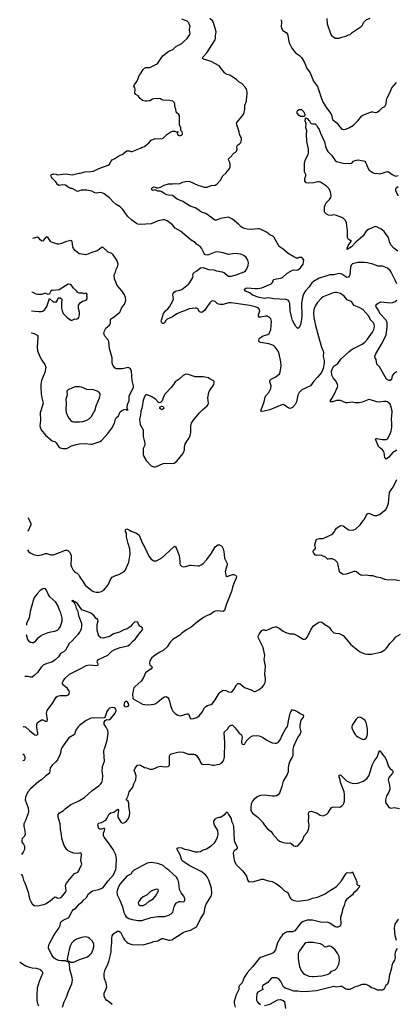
# Model space of a CAD drawing. Header units: inches. Extents: x 2057696 to 2160536, y 827480 to 1016834.
# Tile 276 of 422: x 2059103 to 2064744, y 951130 to 965870. Entities that reach past the tile are written whole.
import ezdxf

# ---------------------------------------------------------------- set-up
doc = ezdxf.new("R2010")
doc.units = ezdxf.units.IN
doc.header["$MEASUREMENT"] = 0
for name, color, linetype in [('C0955', 7, 'Continuous'), ('C0956', 7, 'Continuous'), ('C0965', 7, 'Continuous'), ('C0966', 7, 'Continuous')]:
    doc.layers.add(name, color=color, linetype=linetype)

msp = doc.modelspace()

# ---------------------------------------------------------------- linework, layer by layer
at = {"layer": 'C0955', "color": 5}
for points, elevation in [([(2059413, 960000), (2059410, 959990), (2059413, 959870), (2059406, 959790), (2059410, 959770), (2059425, 959730), (2059490, 959651), (2059590, 959567), (2059630, 959553), (2059650, 959536), (2059690, 959476), (2059710, 959459), (2059750, 959450), (2059810, 959451), (2059877, 959490), (2059970, 959517), (2060000, 959519)], 620), ([(2059798, 960000), (2059799, 959990), (2059813, 959953), (2059835, 959910), (2059868, 959870), (2059890, 959855), (2059910, 959849), (2059990, 959849), (2060000, 959850)], 640), ([(2059229, 958412), (2059231, 958410), (2059265, 958345), (2059270, 958330), (2059268, 958310), (2059226, 958210)], 580), ([(2059221, 957936), (2059237, 957910), (2059261, 957890), (2059310, 957866), (2059370, 957851), (2059430, 957860), (2059490, 957880), (2059510, 957878), (2059570, 957859), (2059610, 957861), (2059790, 957928), (2059810, 957930), (2059823, 957923), (2059850, 957897), (2059872, 957852), (2059875, 957810), (2059870, 957710), (2059879, 957679), (2059904, 957630), (2059930, 957600), (2059962, 957582), (2059984, 957564), (2060000, 957533)], 580), ([(2059201, 956666), (2059221, 956590), (2059234, 956570), (2059266, 956550), (2059290, 956545), (2059310, 956548), (2059343, 956570), (2059382, 956618), (2059430, 956656), (2059530, 956695), (2059570, 956706), (2059630, 956714), (2059668, 956732), (2059690, 956751), (2059713, 956787), (2059737, 956870), (2059739, 956910), (2059729, 956951), (2059717, 956990), (2059697, 957030), (2059680, 957090), (2059643, 957150), (2059552, 957232), (2059530, 957270), (2059507, 957330), (2059490, 957349), (2059473, 957353)], 580), ([(2059473, 957353), (2059450, 957349), (2059410, 957327), (2059363, 957277), (2059321, 957219), (2059309, 957191), (2059258, 957010), (2059243, 956917), (2059207, 956830), (2059203, 956807)], 580), ([(2060000, 957084), (2059970, 957130), (2059930, 957157), (2059921, 957159), (2059914, 957154), (2059911, 957170), (2059890, 957175), (2059886, 957170), (2059890, 957165), (2059907, 957167), (2059907, 957153), (2059920, 957140), (2059940, 957100), (2059950, 957059), (2059974, 957010), (2059984, 956950), (2060000, 956909)], 560), ([(2060000, 956700), (2059980, 956670), (2059891, 956569), (2059842, 956530), (2059788, 956430), (2059770, 956410), (2059716, 956384), (2059682, 956330), (2059635, 956285), (2059582, 956250), (2059510, 956232), (2059455, 956205), (2059425, 956175), (2059370, 956099), (2059320, 956050), (2059290, 956028), (2059266, 956026), (2059230, 956040), (2059190, 956037), (2059181, 956038)], 560), ([(2059157, 955286), (2059170, 955287), (2059190, 955283), (2059248, 955230), (2059330, 955166), (2059350, 955160), (2059373, 955167), (2059375, 955190), (2059359, 955270), (2059361, 955319), (2059370, 955349), (2059397, 955363), (2059430, 955390), (2059450, 955388), (2059490, 955370), (2059514, 955370), (2059521, 955390), (2059506, 955490), (2059512, 955528), (2059599, 955641), (2059650, 955727), (2059670, 955743), (2059707, 955753), (2059810, 955751), (2059836, 955764), (2059844, 955776), (2059847, 955810), (2059840, 955830), (2059818, 955858), (2059758, 955910), (2059746, 955930), (2059745, 955950), (2059752, 955970), (2059777, 956010), (2059850, 956070), (2059950, 956124), (2060000, 956148)], 560), ([(2060000, 955302), (2059978, 955282), (2059945, 955235), (2059922, 955170), (2059841, 955119), (2059740, 954980), (2059725, 954950), (2059707, 954873), (2059670, 954790), (2059642, 954758), (2059587, 954710), (2059561, 954670), (2059550, 954590), (2059490, 954546), (2059430, 954492), (2059390, 954467), (2059264, 954356), (2059226, 954310), (2059191, 954230), (2059185, 954190), (2059228, 954070), (2059233, 954010), (2059230, 953990), (2059194, 953890), (2059164, 953830), (2059163, 953790), (2059181, 953730), (2059186, 953670), (2059175, 953645), (2059139, 953610), (2059133, 953590), (2059137, 953557), (2059159, 953530), (2059176, 953496), (2059176, 953450), (2059157, 953410), (2059128, 953373)], 580), ([(2059150, 954782), (2059170, 954783), (2059179, 954790), (2059187, 954810), (2059186, 954830), (2059170, 954860), (2059151, 954877)], 560), ([(2060000, 953395), (2059970, 953390), (2059912, 953392), (2059850, 953417), (2059828, 953428), (2059807, 953447), (2059771, 953510), (2059734, 953610), (2059730, 953670), (2059713, 953753), (2059707, 953830), (2059678, 953930), (2059678, 953970), (2059696, 953990), (2059759, 954030), (2059784, 954056), (2059870, 954122), (2059960, 954160), (2060000, 954182)], 580), ([(2059123, 953077), (2059143, 953050), (2059159, 952990), (2059179, 952950), (2059229, 952809), (2059250, 952710), (2059268, 952668), (2059292, 952632), (2059318, 952610), (2059336, 952604), (2059390, 952607), (2059464, 952624), (2059490, 952635), (2059560, 952680), (2059630, 952739), (2059650, 952734), (2059663, 952723), (2059678, 952718), (2059710, 952724), (2059730, 952736), (2059790, 952809), (2059799, 952830), (2059791, 952910), (2059801, 952939), (2059926, 953090), (2059976, 953110), (2059989, 953130), (2060000, 953155)], 580), ([(2059746, 951090), (2059771, 951169), (2059803, 951237), (2059828, 951312), (2059885, 951435), (2059894, 951490), (2059890, 951530), (2059852, 951650), (2059849, 951729), (2059838, 951758), (2059828, 951768), (2059810, 951769), (2059790, 951782), (2059730, 951781), (2059690, 951786), (2059650, 951800), (2059620, 951820), (2059585, 951865), (2059533, 951970), (2059533, 951990), (2059546, 952030), (2059618, 952170), (2059691, 952269), (2059707, 952310), (2059712, 952350), (2059724, 952370), (2059754, 952390), (2059837, 952430), (2059890, 952527), (2059910, 952548), (2059947, 952573), (2059993, 952630), (2060000, 952635)], 560), ([(2060000, 952122), (2059954, 952106), (2059910, 952078), (2059885, 952050), (2059859, 952001), (2059843, 951950), (2059816, 951810), (2059822, 951782), (2059832, 951772), (2059848, 951772), (2059870, 951762), (2059910, 951763), (2059990, 951798), (2060000, 951801)], 560), ([(2059103, 951763), (2059110, 951761), (2059188, 951708), (2059250, 951684), (2059290, 951676), (2059350, 951673), (2059383, 951663), (2059411, 951650), (2059436, 951630), (2059446, 951610), (2059444, 951590), (2059396, 951470), (2059366, 951370), (2059359, 951270), (2059362, 951190), (2059370, 951138), (2059383, 951110)], 560)]:
    msp.add_lwpolyline(points, dxfattribs=dict(at, elevation=elevation))
at = {"layer": 'C0956', "color": 5}
for points, elevation in [([(2060000, 963308), (2059970, 963297), (2059890, 963342), (2059870, 963345), (2059830, 963364), (2059790, 963392), (2059750, 963397), (2059690, 963386), (2059670, 963401), (2059642, 963442), (2059593, 963490), (2059577, 963510), (2059569, 963530), (2059578, 963550), (2059610, 963561), (2059650, 963555), (2059670, 963546), (2059790, 963560), (2059890, 963546), (2059950, 963564), (2060000, 963571)], 580), ([(2060000, 962367), (2059990, 962371), (2059938, 962410), (2059910, 962443), (2059901, 962470), (2059890, 962548), (2059879, 962559), (2059870, 962564), (2059790, 962546), (2059730, 962517), (2059690, 962510), (2059670, 962511), (2059592, 962532), (2059570, 962543), (2059530, 962604), (2059510, 962619), (2059490, 962609), (2059467, 962573), (2059450, 962556), (2059430, 962558), (2059410, 962573), (2059390, 962603), (2059370, 962612), (2059350, 962610), (2059296, 962592)], 620), ([(2060000, 961775), (2059995, 961775), (2059980, 961780), (2059968, 961790), (2059953, 961813), (2059910, 961849), (2059890, 961882), (2059870, 961904), (2059830, 961909), (2059695, 961825), (2059610, 961816), (2059590, 961819), (2059570, 961804), (2059550, 961768), (2059530, 961755), (2059490, 961775), (2059430, 961754), (2059370, 961757), (2059350, 961761), (2059304, 961784), (2059283, 961792)], 640), ([(2059279, 961513), (2059390, 961502), (2059430, 961502), (2059450, 961507), (2059478, 961530), (2059510, 961575), (2059550, 961694), (2059606, 961646), (2059624, 961644), (2059652, 961648), (2059669, 961670), (2059681, 961699), (2059690, 961705), (2059710, 961705), (2059730, 961691), (2059741, 961670), (2059731, 961650), (2059727, 961613), (2059731, 961550), (2059739, 961510), (2059756, 961470), (2059810, 961418), (2059870, 961372), (2059890, 961372), (2059930, 961392), (2059950, 961386), (2059981, 961399), (2059990, 961412), (2059999, 961450), (2059999, 961490), (2059984, 961544), (2059985, 961595), (2060000, 961617)], 640), ([(2059274, 961181), (2059298, 961178), (2059328, 961168), (2059367, 961147), (2059376, 961130), (2059376, 961116), (2059365, 960970), (2059372, 960912), (2059407, 960827), (2059435, 960775), (2059479, 960710), (2059493, 960670), (2059482, 960590), (2059432, 960470), (2059421, 960410), (2059419, 960370), (2059427, 960270), (2059434, 960210), (2059454, 960130), (2059413, 960000)], 620), ([(2060000, 960372), (2059970, 960376), (2059928, 960372), (2059831, 960330), (2059811, 960310), (2059813, 960250), (2059796, 960190), (2059798, 960130), (2059792, 960032), (2059798, 960000)], 640)]:
    msp.add_lwpolyline(points, dxfattribs=dict(at, elevation=elevation))
at = {"layer": 'C0965', "color": 5}
for points, elevation in [([(2060000, 959850), (2060050, 959857), (2060110, 959873), (2060145, 959895), (2060184, 959936), (2060210, 959990), (2060216, 960000)], 640), ([(2060000, 959519), (2060083, 959523), (2060170, 959515), (2060190, 959517), (2060310, 959557), (2060330, 959570), (2060424, 959676), (2060485, 959755), (2060522, 959830), (2060537, 959890), (2060550, 959910), (2060582, 959938), (2060610, 960000)], 620), ([(2060917, 960000), (2060910, 959948), (2060896, 959890), (2060909, 959810), (2060951, 959730), (2060954, 959690), (2060952, 959630), (2060976, 959530), (2060977, 959510), (2060972, 959490), (2060954, 959450), (2060950, 959362), (2060961, 959330), (2060998, 959270), (2061070, 959193), (2061110, 959176), (2061130, 959175), (2061150, 959181), (2061250, 959227), (2061290, 959233), (2061370, 959225), (2061415, 959230), (2061458, 959262), (2061547, 959370), (2061558, 959390), (2061571, 959429), (2061572, 959470), (2061582, 959518), (2061599, 959550), (2061638, 959602), (2061657, 959643), (2061665, 959690), (2061668, 959792), (2061674, 959830), (2061699, 959870), (2061796, 959984), (2061812, 960000)], 620), ([(2064754, 959426), (2064690, 959392), (2064630, 959322), (2064610, 959304), (2064590, 959293), (2064570, 959310), (2064560, 959390), (2064553, 959410), (2064538, 959430), (2064490, 959464), (2064479, 959479), (2064432, 959590), (2064440, 959600), (2064450, 959602), (2064530, 959584), (2064570, 959583), (2064590, 959587), (2064610, 959597), (2064654, 959670), (2064667, 959710), (2064677, 959770), (2064679, 959830), (2064674, 959890), (2064682, 960000)], 580), ([(2064790, 957469), (2064710, 957484), (2064630, 957481), (2064570, 957489), (2064510, 957516), (2064450, 957525), (2064390, 957542), (2064350, 957542), (2064290, 957553), (2064227, 957547), (2064187, 957567), (2064150, 957602), (2064130, 957609), (2064110, 957609), (2064083, 957597), (2063994, 957570), (2063946, 957566), (2063910, 957589), (2063893, 957610), (2063867, 957730), (2063858, 957750), (2063830, 957780), (2063790, 957798), (2063750, 957801), (2063730, 957794), (2063715, 957795), (2063685, 957825), (2063630, 957847), (2063590, 957853), (2063550, 957849), (2063534, 957854), (2063502, 957890), (2063498, 957910), (2063506, 957930), (2063528, 957950), (2063535, 957965), (2063524, 958010), (2063541, 958079), (2063549, 958091), (2063590, 958105), (2063645, 958105), (2063670, 958111), (2063788, 958170), (2063809, 958191), (2063829, 958230), (2063850, 958256), (2063910, 958296), (2063950, 958291), (2064006, 958246), (2064030, 958235), (2064090, 958227), (2064110, 958232), (2064135, 958245), (2064207, 958313), (2064250, 958377), (2064267, 958393), (2064290, 958450), (2064310, 958474), (2064330, 958481), (2064410, 958450), (2064450, 958450), (2064490, 958465), (2064585, 958535), (2064609, 958571), (2064629, 958631), (2064644, 958790), (2064667, 958830), (2064698, 958870), (2064754, 958986)], 580), ([(2060000, 957533), (2060013, 957510), (2060044, 957470), (2060083, 957403), (2060190, 957319), (2060210, 957311), (2060250, 957302), (2060290, 957300), (2060330, 957310), (2060363, 957330), (2060429, 957410), (2060470, 957498), (2060490, 957523), (2060530, 957543), (2060590, 957563), (2060669, 957611), (2060687, 957633), (2060739, 957750), (2060760, 957870), (2060751, 957950), (2060727, 958027), (2060705, 958130), (2060702, 958182), (2060690, 958210), (2060690, 958232), (2060698, 958242), (2060710, 958247), (2060746, 958230), (2060771, 958211), (2060850, 958181), (2060890, 958151), (2060940, 958030), (2060975, 957970), (2061037, 957837), (2061070, 957795), (2061110, 957770), (2061130, 957767), (2061150, 957770), (2061230, 957814), (2061283, 957857), (2061410, 957981), (2061430, 957991), (2061445, 957965), (2061490, 957850), (2061502, 957770), (2061501, 957730), (2061507, 957710), (2061525, 957690), (2061550, 957679), (2061590, 957682), (2061650, 957703), (2061670, 957705), (2061770, 957693), (2061790, 957696), (2061830, 957716), (2061850, 957730), (2061905, 957790), (2061974, 957886), (2062030, 957981), (2062070, 958011), (2062094, 958010), (2062130, 957991), (2062150, 957951), (2062161, 957910), (2062173, 957810), (2062211, 957730), (2062210, 957710), (2062183, 957610), (2062188, 957548), (2062210, 957536), (2062290, 957566), (2062305, 957565), (2062335, 957555), (2062345, 957545), (2062351, 957531), (2062346, 957510), (2062315, 957445), (2062290, 957375), (2062274, 957310), (2062196, 957110), (2062173, 957027), (2062150, 957013), (2062070, 957023), (2062030, 957016), (2062010, 957007), (2061954, 956966), (2061910, 956951), (2061858, 956922), (2061764, 956856), (2061670, 956776), (2061603, 956737), (2061533, 956687), (2061503, 956657), (2061397, 956590), (2061358, 956550), (2061310, 956483), (2061253, 956427), (2061190, 956395), (2061110, 956341), (2061076, 956310), (2061052, 956270), (2061045, 956230), (2061050, 956210), (2061079, 956190), (2061085, 956170), (2061070, 956150), (2060985, 956090), (2060956, 956024), (2060921, 955970), (2060831, 955890), (2060813, 955867), (2060802, 955830), (2060793, 955770), (2060796, 955716), (2060803, 955703), (2060943, 955623), (2060976, 955616), (2061030, 955615), (2061110, 955624), (2061130, 955630), (2061162, 955650), (2061230, 955710), (2061270, 955732), (2061296, 955736), (2061321, 955721), (2061337, 955697), (2061349, 955669), (2061363, 955603), (2061382, 955550), (2061399, 955519), (2061430, 955482), (2061470, 955458), (2061510, 955449), (2061610, 955481), (2061630, 955479), (2061637, 955470), (2061654, 955414), (2061670, 955405), (2061708, 955408), (2061755, 955425), (2061790, 955451), (2061836, 955504), (2061870, 955567), (2061891, 955589), (2061915, 955605), (2061970, 955620), (2061990, 955631), (2062032, 955688), (2062091, 955789), (2062110, 955810), (2062150, 955835), (2062188, 955828), (2062230, 955808), (2062270, 955803), (2062290, 955816), (2062310, 955842), (2062350, 955914), (2062370, 955933), (2062390, 955933), (2062406, 955926), (2062470, 955875), (2062570, 955838), (2062614, 955814), (2062630, 955811), (2062690, 955842), (2062738, 955882), (2062761, 955910), (2062781, 955950), (2062784, 955976), (2062785, 956010), (2062776, 956070), (2062784, 956190), (2062765, 956290), (2062774, 956354), (2062752, 956472), (2062681, 956610), (2062677, 956630), (2062679, 956650), (2062690, 956671), (2062730, 956725), (2062750, 956735), (2062770, 956735), (2062790, 956727), (2062830, 956742), (2062888, 956772), (2062930, 956780), (2062950, 956779), (2062990, 956762), (2063050, 956718), (2063090, 956696), (2063150, 956678), (2063210, 956676), (2063270, 956645), (2063350, 956596), (2063370, 956594), (2063390, 956603), (2063416, 956630), (2063470, 956745), (2063504, 956796), (2063570, 956841), (2063590, 956851), (2063615, 956855), (2063630, 956851), (2063688, 956808), (2063710, 956798), (2063738, 956778), (2063770, 956732), (2063810, 956692), (2063836, 956684), (2063890, 956682), (2063950, 956651), (2064060, 956520), (2064091, 956491), (2064193, 956413), (2064230, 956391), (2064250, 956387), (2064270, 956377), (2064310, 956371), (2064370, 956374), (2064484, 956396), (2064510, 956404), (2064570, 956435), (2064599, 956461), (2064649, 956530), (2064709, 956590), (2064738, 956630), (2064805, 956670)], 580), ([(2060000, 956148), (2060030, 956161), (2060097, 956203), (2060150, 956213), (2060250, 956204), (2060281, 956210), (2060264, 956250), (2060266, 956270), (2060284, 956290), (2060350, 956320), (2060421, 956359), (2060450, 956382), (2060483, 956417), (2060530, 956444), (2060610, 956471), (2060722, 956498), (2060750, 956513), (2060796, 956564), (2060840, 956600), (2060885, 956670), (2060939, 956730), (2060945, 956750), (2060934, 956774), (2060902, 956790), (2060882, 956822), (2060870, 956852), (2060830, 956856), (2060790, 956818), (2060759, 956781), (2060711, 956749), (2060664, 956736), (2060598, 956702), (2060510, 956677), (2060458, 956642), (2060430, 956630), (2060351, 956610), (2060316, 956616), (2060290, 956639), (2060261, 956730), (2060264, 956816), (2060276, 956870), (2060271, 956890), (2060247, 956907), (2060211, 956951), (2060170, 956986), (2060150, 956998), (2060036, 957036), (2060022, 957050), (2060000, 957084)], 560), ([(2060000, 956909), (2060020, 956860), (2060027, 956830), (2060029, 956790), (2060023, 956750), (2060007, 956710), (2060000, 956700)], 560), ([(2060000, 954182), (2060076, 954224), (2060189, 954330), (2060290, 954399), (2060315, 954425), (2060331, 954450), (2060342, 954490), (2060348, 954550), (2060340, 954630), (2060341, 954670), (2060345, 954690), (2060375, 954770), (2060362, 954910), (2060370, 954950), (2060379, 954970), (2060414, 955086), (2060429, 955190), (2060421, 955230), (2060399, 955280), (2060370, 955318), (2060366, 955334), (2060370, 955354), (2060382, 955378), (2060408, 955392), (2060430, 955391), (2060450, 955396), (2060470, 955411), (2060533, 955487), (2060549, 955530), (2060545, 955550), (2060527, 955567), (2060490, 955572), (2060450, 955561), (2060431, 955550), (2060410, 955515), (2060377, 955423), (2060370, 955418), (2060330, 955414), (2060210, 955420), (2060170, 955413), (2060101, 955379), (2060020, 955320), (2060000, 955302)], 580), ([(2060000, 952635), (2060037, 952663), (2060050, 952680), (2060104, 952730), (2060136, 952784), (2060157, 952803), (2060195, 952830), (2060290, 952848), (2060350, 952876), (2060430, 952980), (2060508, 953070), (2060543, 953150), (2060549, 953190), (2060554, 953310), (2060541, 953370), (2060503, 953450), (2060435, 953550), (2060370, 953630), (2060359, 953650), (2060358, 953690), (2060372, 953730), (2060376, 953756), (2060370, 953769), (2060330, 953752), (2060308, 953750), (2060290, 953762), (2060273, 953810), (2060279, 953830), (2060290, 953841), (2060330, 953854), (2060392, 953888), (2060409, 953910), (2060436, 953970), (2060450, 953984), (2060470, 953996), (2060512, 954008), (2060571, 954051), (2060582, 954042), (2060583, 954030), (2060571, 953970), (2060574, 953934), (2060621, 953850), (2060650, 953841), (2060675, 953850), (2060704, 953870), (2060734, 953910), (2060749, 953950), (2060753, 954007), (2060740, 954090), (2060738, 954138), (2060729, 954169), (2060698, 954190), (2060727, 954253), (2060745, 954310), (2060799, 954381), (2060815, 954430), (2060844, 954490), (2060846, 954550), (2060835, 954595), (2060819, 954630), (2060833, 954667), (2060869, 954711), (2060890, 954716), (2060910, 954711), (2060970, 954676), (2061002, 954670), (2061051, 954651), (2061090, 954651), (2061130, 954665), (2061170, 954687), (2061210, 954696), (2061270, 954684), (2061329, 954691), (2061349, 954711), (2061347, 954830), (2061349, 954850), (2061359, 954870), (2061370, 954881), (2061492, 954908), (2061550, 954903), (2061630, 954876), (2061710, 954877), (2061731, 954871), (2061750, 954856), (2061800, 954780), (2061811, 954750), (2061830, 954727), (2061850, 954722), (2061930, 954723), (2061990, 954708), (2062010, 954708), (2062095, 954725), (2062130, 954745), (2062150, 954770), (2062160, 954790), (2062170, 954832), (2062175, 955050), (2062166, 955194), (2062173, 955210), (2062213, 955250), (2062235, 955285), (2062250, 955299), (2062270, 955311), (2062290, 955307), (2062300, 955300), (2062330, 955271), (2062390, 955191), (2062418, 955170), (2062431, 955150), (2062436, 955130), (2062423, 955070), (2062424, 955050), (2062430, 955032), (2062450, 955021), (2062470, 955025), (2062475, 955030), (2062495, 955070), (2062553, 955127), (2062590, 955147), (2062650, 955153), (2062688, 955148), (2062742, 955130), (2062806, 955085), (2062884, 955044), (2062930, 955038), (2062950, 955042), (2062973, 955050), (2063006, 955090), (2063038, 955170), (2063083, 955250), (2063112, 955290), (2063121, 955310), (2063128, 955372), (2063153, 955487), (2063162, 955510), (2063190, 955542), (2063210, 955532), (2063230, 955531), (2063270, 955511), (2063303, 955483), (2063343, 955463), (2063356, 955450), (2063351, 955430), (2063316, 955384), (2063299, 955310), (2063299, 955270), (2063316, 955210), (2063299, 955170), (2063278, 955142), (2063250, 955090), (2063206, 954990), (2063194, 954950), (2063192, 954850), (2063185, 954830), (2063151, 954769), (2063136, 954724), (2063126, 954674), (2063122, 954610), (2063107, 954570), (2063049, 954470), (2063028, 954392), (2062993, 954290), (2062975, 954265), (2062950, 954251), (2062930, 954247), (2062890, 954246), (2062770, 954262), (2062710, 954255), (2062670, 954240), (2062610, 954196), (2062589, 954170), (2062570, 954130), (2062563, 954070), (2062567, 954030), (2062590, 953993), (2062670, 953930), (2062700, 953900), (2062738, 953858), (2062770, 953811), (2062810, 953763), (2062870, 953716), (2062895, 953675), (2062967, 953590), (2062993, 953573), (2063050, 953553), (2063110, 953544), (2063150, 953547), (2063170, 953537), (2063210, 953505), (2063230, 953496), (2063243, 953497), (2063270, 953504), (2063339, 953581), (2063365, 953650), (2063404, 953696), (2063430, 953742), (2063439, 953810), (2063429, 953870), (2063436, 953936), (2063429, 953990), (2063438, 954010), (2063450, 954018), (2063470, 954021), (2063558, 953990), (2063601, 953960), (2063650, 953954), (2063702, 953978), (2063725, 953995), (2063769, 954070), (2063781, 954079), (2063814, 954086), (2063890, 954080), (2063910, 954085), (2063930, 954099), (2063953, 954127), (2063968, 954170), (2063970, 954270), (2063962, 954310), (2063907, 954450), (2063896, 954516), (2063890, 954530), (2063890, 954562), (2063910, 954564), (2063998, 954478), (2064050, 954450), (2064081, 954441), (2064110, 954438), (2064170, 954439), (2064250, 954473), (2064305, 954515), (2064332, 954550), (2064344, 954576), (2064380, 954710), (2064414, 954770), (2064457, 954830), (2064490, 954932), (2064510, 954911), (2064536, 954870), (2064571, 954831), (2064590, 954793), (2064629, 954689), (2064646, 954666), (2064688, 954630), (2064695, 954610), (2064686, 954590), (2064636, 954530), (2064625, 954510), (2064622, 954490), (2064641, 954410), (2064645, 954350), (2064632, 954308), (2064599, 954250), (2064584, 954190), (2064584, 954150), (2064626, 954086), (2064650, 954071), (2064668, 954068), (2064710, 954075), (2064790, 954063)], 560), ([(2060486, 951126), (2060450, 951162), (2060410, 951189), (2060389, 951210), (2060370, 951246), (2060366, 951286), (2060373, 951310), (2060395, 951345), (2060407, 951390), (2060397, 951450), (2060373, 951510), (2060366, 951550), (2060366, 951594), (2060381, 951650), (2060413, 951707), (2060437, 951770), (2060460, 951850), (2060472, 951910), (2060472, 951970), (2060484, 952050), (2060484, 952116), (2060490, 952154), (2060498, 952170), (2060515, 952190), (2060542, 952210), (2060570, 952224), (2060590, 952225), (2060613, 952210), (2060658, 952118), (2060675, 952095), (2060710, 952059), (2060730, 952045), (2060769, 952029), (2060790, 952026), (2060950, 952022), (2061070, 952055), (2061110, 952073), (2061170, 952082), (2061230, 952113), (2061250, 952113), (2061330, 952092), (2061350, 952090), (2061382, 952098), (2061550, 952204), (2061570, 952214), (2061659, 952241), (2061750, 952290), (2061773, 952327), (2061812, 952410), (2061865, 952495), (2061883, 952590), (2061896, 952630), (2061971, 952750), (2061980, 952790), (2061974, 952870), (2061935, 952990), (2061910, 953038), (2061887, 953067), (2061819, 953119), (2061650, 953201), (2061550, 953270), (2061530, 953290), (2061506, 953370), (2061463, 953450), (2061462, 953470), (2061490, 953477), (2061530, 953474), (2061570, 953454), (2061630, 953443), (2061730, 953415), (2061770, 953411), (2061810, 953419), (2061843, 953437), (2061902, 953458), (2061970, 953505), (2062021, 953550), (2062036, 953570), (2062067, 953630), (2062076, 953670), (2062069, 953730), (2062057, 953757), (2062021, 953810), (2062009, 953849), (2062009, 953871), (2062030, 953902), (2062045, 953915), (2062089, 953931), (2062110, 953931), (2062183, 953977), (2062190, 953994), (2062210, 954014), (2062231, 953970), (2062270, 953912), (2062276, 953870), (2062293, 953830), (2062303, 953790), (2062313, 953590), (2062321, 953561), (2062359, 953490), (2062359, 953470), (2062343, 953450), (2062314, 953426), (2062302, 953398), (2062304, 953350), (2062319, 953270), (2062343, 953223), (2062441, 953130), (2062481, 953081), (2062501, 953050), (2062516, 952995), (2062531, 952971), (2062550, 952966), (2062610, 952967), (2062730, 953003), (2062750, 953003), (2062810, 952983), (2062882, 952970), (2062950, 952936), (2063010, 952891), (2063071, 952831), (2063110, 952810), (2063130, 952785), (2063151, 952730), (2063170, 952704), (2063210, 952685), (2063270, 952672), (2063430, 952692), (2063490, 952721), (2063565, 952735), (2063670, 952778), (2063741, 952830), (2063850, 952896), (2063921, 952979), (2063990, 953085), (2064010, 953102), (2064050, 953098), (2064076, 953104), (2064090, 953112), (2064096, 953090), (2064145, 952990), (2064152, 952968), (2064154, 952930), (2064170, 952914), (2064194, 952910), (2064190, 952886), (2064172, 952868), (2064145, 952830), (2064105, 952795), (2064086, 952770), (2064000, 952700), (2063979, 952670), (2063965, 952610), (2063939, 952550), (2063935, 952510), (2063916, 952464), (2063910, 952430), (2063912, 952330), (2063908, 952312), (2063900, 952300), (2063870, 952284), (2063850, 952284), (2063830, 952289), (2063750, 952343), (2063710, 952358), (2063630, 952357), (2063490, 952390), (2063410, 952391), (2063350, 952371), (2063306, 952334), (2063224, 952230), (2063190, 952216), (2063110, 952213), (2063070, 952193), (2063040, 952170), (2063009, 952131), (2062962, 952050), (2062932, 951948), (2062897, 951903), (2062870, 951884), (2062810, 951867), (2062710, 951830), (2062690, 951816), (2062591, 951690), (2062510, 951603), (2062467, 951530), (2062434, 951450), (2062397, 951410), (2062387, 951393), (2062387, 951350), (2062346, 951270), (2062316, 951170), (2062314, 951146), (2062330, 951090)], 540), ([(2060000, 953155), (2060033, 953230), (2060021, 953281), (2060031, 953370), (2060029, 953389), (2060010, 953397), (2060000, 953395)], 580), ([(2064770, 952405), (2064724, 952330), (2064711, 952270), (2064721, 952161), (2064744, 952090)], 560), ([(2060000, 951801), (2060090, 951829), (2060118, 951842), (2060156, 951870), (2060181, 951899), (2060205, 951955), (2060212, 951990), (2060213, 952030), (2060195, 952075), (2060150, 952117), (2060130, 952130), (2060090, 952138), (2060028, 952132), (2060000, 952122)], 560), ([(2064756, 951964), (2064728, 951910), (2064723, 951870), (2064728, 951830), (2064724, 951810), (2064718, 951790), (2064694, 951750), (2064678, 951710), (2064673, 951670), (2064639, 951550), (2064630, 951490), (2064610, 951430), (2064586, 951410), (2064567, 951370), (2064551, 951350), (2064530, 951341), (2064461, 951341), (2064410, 951369), (2064370, 951375), (2064330, 951405), (2064290, 951426), (2064230, 951425), (2064210, 951424), (2064170, 951403), (2064130, 951392), (2064050, 951352), (2064010, 951352), (2063990, 951358), (2063930, 951398), (2063910, 951399), (2063850, 951387), (2063810, 951395), (2063550, 951332), (2063430, 951320), (2063330, 951316), (2063270, 951329), (2063210, 951329), (2063130, 951359), (2063078, 951370), (2063055, 951390), (2063013, 951470), (2062984, 951510), (2062947, 951527), (2062890, 951527), (2062865, 951510), (2062822, 951458), (2062746, 951410), (2062737, 951390), (2062744, 951350), (2062672, 951310), (2062657, 951290), (2062648, 951230), (2062652, 951192), (2062660, 951170), (2062675, 951150), (2062710, 951127)], 560), ([(2062770, 951112), (2062848, 951132), (2062970, 951197), (2063010, 951203), (2063050, 951186), (2063071, 951171), (2063086, 951066)], 560)]:
    msp.add_lwpolyline(points, dxfattribs=dict(at, elevation=elevation))
for points, elevation in [([(2060710, 955665), (2060690, 955664), (2060674, 955646), (2060663, 955610), (2060678, 955590), (2060710, 955582), (2060730, 955591), (2060738, 955610), (2060735, 955635), (2060719, 955660)], 580), ([(2064190, 955429), (2064163, 955417), (2064141, 955399), (2064085, 955310), (2064078, 955290), (2064078, 955270), (2064105, 955210), (2064130, 955171), (2064150, 955151), (2064170, 955134), (2064230, 955101), (2064250, 955096), (2064270, 955098), (2064290, 955112), (2064303, 955137), (2064310, 955174), (2064312, 955248), (2064295, 955330), (2064290, 955350), (2064270, 955382), (2064210, 955423)], 580), ([(2061070, 953254), (2061010, 953244), (2060810, 953134), (2060789, 953111), (2060770, 953079), (2060710, 953050), (2060606, 952934), (2060581, 952890), (2060562, 952830), (2060557, 952810), (2060562, 952770), (2060605, 952690), (2060642, 952590), (2060664, 952504), (2060683, 952463), (2060700, 952440), (2060737, 952417), (2060790, 952399), (2060877, 952383), (2060930, 952386), (2061070, 952432), (2061170, 952446), (2061270, 952447), (2061335, 952465), (2061374, 952486), (2061396, 952510), (2061404, 952530), (2061416, 952590), (2061430, 952623), (2061450, 952647), (2061490, 952667), (2061511, 952671), (2061550, 952666), (2061566, 952670), (2061575, 952690), (2061575, 952710), (2061559, 952750), (2061521, 952801), (2061496, 952850), (2061488, 952950), (2061478, 952990), (2061468, 953010), (2061450, 953033), (2061339, 953139), (2061292, 953170), (2061250, 953206), (2061170, 953239)], 560), ([(2061150, 952856), (2061090, 952836), (2061062, 952818), (2061010, 952771), (2060950, 952740), (2060910, 952702), (2060885, 952670), (2060879, 952650), (2060882, 952630), (2060890, 952619), (2060909, 952609), (2060950, 952609), (2060992, 952630), (2061044, 952676), (2061101, 952710), (2061136, 952750), (2061184, 952830), (2061175, 952850)], 580), ([(2063424, 952056), (2063390, 952050), (2063370, 952038), (2063294, 951930), (2063276, 951890), (2063274, 951810), (2063294, 951694), (2063318, 951638), (2063350, 951595), (2063370, 951582), (2063434, 951554), (2063490, 951546), (2063510, 951548), (2063630, 951558), (2063710, 951577), (2063746, 951594), (2063775, 951625), (2063830, 951644), (2063854, 951670), (2063883, 951730), (2063889, 951750), (2063894, 951790), (2063888, 951848), (2063870, 951887), (2063830, 951945), (2063770, 951995), (2063750, 952002), (2063730, 952002), (2063690, 951986), (2063670, 951992), (2063639, 952019), (2063610, 952037), (2063494, 952054)], 560)]:
    msp.add_lwpolyline(points, close=True, dxfattribs=dict(at, elevation=elevation))
at = {"layer": 'C0966', "color": 5}
for points, elevation in [([(2060000, 963571), (2060010, 963573), (2060078, 963590), (2060170, 963596), (2060210, 963604), (2060290, 963640), (2060429, 963690), (2060450, 963707), (2060473, 963750), (2060490, 963771), (2060510, 963784), (2060530, 963791), (2060590, 963831), (2060638, 963850), (2060710, 963906), (2060750, 963906), (2060770, 963899), (2060790, 963899), (2060910, 963946), (2060938, 963962), (2060970, 963971), (2061042, 964030), (2061070, 964065), (2061130, 964091), (2061227, 964087), (2061250, 964095), (2061309, 964151), (2061367, 964193), (2061390, 964201), (2061420, 964200), (2061450, 964192), (2061470, 964194), (2061472, 964190), (2061462, 964178), (2061465, 964150), (2061490, 964138), (2061510, 964136), (2061520, 964140), (2061538, 964150), (2061540, 964160), (2061542, 964170), (2061535, 964190), (2061518, 964210), (2061518, 964250), (2061496, 964296), (2061497, 964437), (2061489, 964450), (2061464, 964470), (2061449, 964490), (2061442, 964530), (2061428, 964570), (2061428, 964610), (2061418, 964630), (2061398, 964650), (2061350, 964661), (2061250, 964664), (2061230, 964669), (2061210, 964684), (2061190, 964689), (2061110, 964685), (2061090, 964679), (2061050, 964657), (2061010, 964649), (2060986, 964650), (2060942, 964662), (2060908, 964690), (2060878, 964730), (2060842, 964750), (2060829, 964770), (2060834, 964830), (2060829, 964849), (2060815, 964870), (2060822, 964898), (2060850, 964932), (2060879, 964990), (2060890, 965032), (2060916, 965064), (2060950, 965125), (2060970, 965146), (2060990, 965156), (2061050, 965156), (2061070, 965162), (2061150, 965205), (2061170, 965221), (2061190, 965247), (2061230, 965311), (2061250, 965334), (2061339, 965401), (2061396, 965424), (2061438, 965462), (2061470, 965484), (2061530, 965511), (2061565, 965550), (2061610, 965586), (2061653, 965650), (2061655, 965670), (2061646, 965710), (2061646, 965730), (2061655, 965770), (2061643, 965810), (2061630, 965829), (2061610, 965847), (2061530, 965879)], 580), ([(2064750, 961918), (2064729, 961970), (2064668, 962088), (2064650, 962113), (2064611, 962151), (2064538, 962179), (2064470, 962182), (2064390, 962211), (2064310, 962230), (2064264, 962236), (2064170, 962234), (2064090, 962215), (2064067, 962193), (2064057, 962163), (2064048, 962052), (2064040, 962030), (2064027, 962013), (2064005, 962010), (2063930, 962061), (2063890, 962070), (2063810, 962052), (2063750, 962048), (2063690, 962032), (2063590, 961999), (2063505, 961950), (2063477, 961930), (2063439, 961870), (2063384, 961810), (2063360, 961770), (2063343, 961730), (2063323, 961630), (2063327, 961433), (2063317, 961350), (2063310, 961309), (2063295, 961270), (2063290, 961262), (2063270, 961249), (2063237, 961277), (2063188, 961368), (2063167, 961447), (2063156, 961510), (2063148, 961628), (2063136, 961656), (2063122, 961670), (2063090, 961681), (2062908, 961690), (2062830, 961705), (2062770, 961698), (2062690, 961711), (2062590, 961747), (2062550, 961779), (2062486, 961806), (2062464, 961830), (2062489, 961850), (2062510, 961857), (2062630, 961844), (2062670, 961844), (2062730, 961854), (2062870, 961918), (2062886, 961930), (2062898, 961950), (2062901, 961970), (2062910, 961978), (2062949, 961990), (2063010, 962000), (2063038, 962010), (2063110, 962073), (2063190, 962119), (2063210, 962125), (2063250, 962119), (2063270, 962123), (2063310, 962156), (2063349, 962210), (2063359, 962270), (2063340, 962300), (2063329, 962309), (2063291, 962309), (2063270, 962301), (2063250, 962301), (2063210, 962319), (2063124, 962370), (2063050, 962435), (2062990, 962475), (2062915, 962610), (2062896, 962630), (2062850, 962650), (2062799, 962690), (2062710, 962734), (2062690, 962741), (2062670, 962741), (2062570, 962729), (2062510, 962734), (2062450, 962748), (2062413, 962773), (2062382, 962810), (2062290, 962884), (2062230, 962912), (2062110, 962896), (2062050, 962869), (2062028, 962870), (2062010, 962877), (2061983, 962903), (2061890, 962969), (2061842, 962982), (2061810, 962996), (2061769, 963030), (2061730, 963055), (2061656, 963076), (2061545, 963150), (2061463, 963183), (2061390, 963240), (2061330, 963244), (2061309, 963250), (2061267, 963267), (2061230, 963294), (2061210, 963301), (2061170, 963301), (2061130, 963322), (2061095, 963315), (2061081, 963321), (2061081, 963350), (2061090, 963359), (2061110, 963367), (2061130, 963363), (2061150, 963351), (2061170, 963351), (2061210, 963362), (2061266, 963394), (2061330, 963413), (2061390, 963413), (2061430, 963419), (2061490, 963415), (2061543, 963437), (2061610, 963451), (2061650, 963446), (2061770, 963394), (2061870, 963364), (2061910, 963364), (2061970, 963386), (2062030, 963395), (2062057, 963410), (2062112, 963468), (2062146, 963534), (2062190, 963571), (2062242, 963630), (2062253, 963667), (2062253, 963707), (2062249, 963730), (2062229, 963770), (2062235, 963790), (2062278, 963830), (2062289, 963850), (2062309, 963870), (2062330, 963881), (2062350, 963901), (2062359, 963930), (2062353, 963970), (2062367, 963993), (2062394, 964010), (2062413, 964030), (2062424, 964070), (2062424, 964090), (2062415, 964115), (2062393, 964150), (2062389, 964190), (2062349, 964310), (2062353, 964330), (2062437, 964423), (2062458, 964462), (2062473, 964530), (2062474, 964590), (2062501, 964650), (2062507, 964730), (2062512, 964750), (2062512, 964790), (2062499, 964830), (2062481, 964861), (2062430, 964915), (2062390, 964933), (2062350, 964972), (2062281, 965021), (2062250, 965038), (2062208, 965048), (2062176, 965070), (2062090, 965177), (2061970, 965242), (2061858, 965278), (2061841, 965290), (2061848, 965310), (2061904, 965376), (2061984, 965496), (2062032, 965570), (2062037, 965590), (2062037, 965630), (2062045, 965690), (2062008, 965828), (2061990, 965853), (2061950, 965890)], 560), ([(2063021, 965870), (2063026, 965830), (2063019, 965770), (2063024, 965744), (2063046, 965706), (2063096, 965676), (2063113, 965653), (2063141, 965521), (2063181, 965441), (2063233, 965373), (2063294, 965334), (2063325, 965305), (2063369, 965229), (2063401, 965150), (2063456, 965076), (2063502, 964950), (2063562, 964870), (2063622, 964690), (2063649, 964629), (2063697, 964550), (2063765, 964465), (2063780, 964430), (2063785, 964390), (2063795, 964370), (2063859, 964319), (2063893, 964270), (2063930, 964233), (2063950, 964224), (2063990, 964230), (2064045, 964255), (2064101, 964290), (2064166, 964354), (2064229, 964430), (2064242, 964438), (2064330, 964477), (2064370, 964491), (2064391, 964491), (2064430, 964481), (2064456, 964484), (2064492, 964508), (2064530, 964551), (2064570, 964571), (2064593, 964610), (2064597, 964670), (2064604, 964690), (2064647, 964773), (2064676, 964850), (2064749, 964930)], 560), ([(2063703, 965890), (2063708, 965808), (2063765, 965650), (2063775, 965635), (2063830, 965591), (2063890, 965592), (2063926, 965610), (2063990, 965621), (2064030, 965641), (2064053, 965647), (2064083, 965677), (2064219, 965770), (2064237, 965790), (2064254, 965830), (2064292, 965868), (2064350, 965895)], 580), ([(2064766, 962406), (2064706, 962450), (2064660, 962500), (2064644, 962544), (2064629, 962609), (2064590, 962655), (2064561, 962701), (2064510, 962741), (2064430, 962774), (2064410, 962769), (2064350, 962737), (2064330, 962734), (2064290, 962704), (2064246, 962634), (2064139, 962541), (2064073, 962470), (2064009, 962429), (2064009, 962450), (2064024, 962490), (2064068, 962550), (2064066, 962566), (2064054, 962566), (2064030, 962578), (2064015, 962610), (2064015, 962710), (2063996, 962830), (2063982, 962862), (2063958, 962890), (2063928, 962910), (2063850, 962939), (2063810, 962949), (2063770, 962941), (2063730, 962944), (2063700, 962960), (2063669, 962990), (2063668, 963068), (2063681, 963110), (2063693, 963130), (2063742, 963178), (2063761, 963210), (2063767, 963230), (2063765, 963270), (2063759, 963290), (2063736, 963336), (2063699, 963379), (2063610, 963438), (2063590, 963444), (2063570, 963443), (2063510, 963430), (2063430, 963421), (2063395, 963430), (2063375, 963450), (2063375, 963490), (2063388, 963530), (2063388, 963550), (2063367, 963593), (2063368, 963728), (2063382, 963778), (2063424, 963850), (2063429, 963871), (2063429, 963930), (2063403, 964050), (2063401, 964150), (2063404, 964204), (2063387, 964250), (2063393, 964313), (2063379, 964350), (2063383, 964397), (2063390, 964402), (2063410, 964392), (2063445, 964350), (2063452, 964330), (2063470, 964318), (2063490, 964312), (2063530, 964311), (2063550, 964291), (2063563, 964263), (2063590, 964225), (2063607, 964170), (2063670, 964043), (2063684, 963970), (2063702, 963922), (2063718, 963898), (2063776, 963836), (2063830, 963763), (2063850, 963746), (2063950, 963720), (2064043, 963717), (2064076, 963724), (2064104, 963750), (2064130, 963764), (2064170, 963771), (2064250, 963758), (2064271, 963751), (2064287, 963727), (2064316, 963650), (2064338, 963618), (2064350, 963605), (2064397, 963577), (2064430, 963565), (2064450, 963571), (2064490, 963563), (2064530, 963571), (2064590, 963592), (2064615, 963595), (2064644, 963584), (2064681, 963550), (2064730, 963527), (2064770, 963536)], 540), ([(2064770, 963370), (2064736, 963344), (2064731, 963330), (2064733, 963310), (2064770, 963235)], 540), ([(2064682, 960000), (2064683, 960010), (2064664, 960084), (2064650, 960116), (2064610, 960148), (2064590, 960155), (2064550, 960156), (2064490, 960146), (2064450, 960149), (2064370, 960176), (2064330, 960182), (2064230, 960144), (2064190, 960134), (2064130, 960136), (2064090, 960143), (2064010, 960133), (2063990, 960135), (2063910, 960167), (2063890, 960170), (2063850, 960167), (2063790, 960150), (2063758, 960150), (2063758, 960170), (2063780, 960200), (2063818, 960270), (2063863, 960370), (2063866, 960390), (2063865, 960410), (2063855, 960435), (2063834, 960470), (2063797, 960510), (2063776, 960550), (2063772, 960610), (2063787, 960650), (2063810, 960682), (2063870, 960723), (2063912, 960788), (2064037, 960903), (2064084, 960936), (2064230, 961014), (2064270, 961042), (2064310, 961086), (2064387, 961190), (2064407, 961230), (2064417, 961270), (2064414, 961310), (2064402, 961330), (2064358, 961378), (2064332, 961432), (2064241, 961530), (2064190, 961562), (2064113, 961593), (2064097, 961610), (2064073, 961653), (2064030, 961664), (2064010, 961675), (2063964, 961730), (2063909, 961770), (2063850, 961786), (2063830, 961788), (2063797, 961783), (2063650, 961720), (2063621, 961699), (2063560, 961630), (2063530, 961583), (2063510, 961530), (2063502, 961470), (2063509, 961410), (2063535, 961290), (2063592, 961070), (2063623, 960970), (2063650, 960910), (2063655, 960890), (2063650, 960830), (2063664, 960770), (2063664, 960730), (2063648, 960650), (2063622, 960590), (2063564, 960516), (2063510, 960461), (2063461, 960390), (2063331, 960330), (2063289, 960291), (2063270, 960250), (2063250, 960149), (2063230, 960107), (2063190, 960063), (2063170, 960053), (2063150, 960049), (2063110, 960069), (2063070, 960101), (2063049, 960109), (2063030, 960106), (2062850, 960030), (2062767, 960007), (2062723, 960003), (2062715, 960010), (2062719, 960030), (2062763, 960150), (2062780, 960220), (2062787, 960233), (2062836, 960290), (2062866, 960350), (2062870, 960390), (2062852, 960450), (2062852, 960470), (2062869, 960490), (2062937, 960523), (2062992, 960570), (2063005, 960595), (2063019, 960690), (2063016, 960750), (2062990, 960870), (2062973, 960910), (2062928, 960970), (2062904, 960990), (2062835, 961015), (2062710, 961036), (2062690, 961048), (2062684, 961064), (2062688, 961090), (2062710, 961110), (2062750, 961137), (2062821, 961159), (2062838, 961170), (2062852, 961190), (2062864, 961230), (2062875, 961350), (2062864, 961390), (2062839, 961419), (2062812, 961432), (2062792, 961432), (2062710, 961415), (2062690, 961418), (2062680, 961430), (2062680, 961450), (2062698, 961510), (2062695, 961530), (2062674, 961554), (2062630, 961572), (2062550, 961589), (2062270, 961633), (2062230, 961629), (2062150, 961607), (2062105, 961605), (2062081, 961610), (2062060, 961620), (2062029, 961650), (2062010, 961658), (2061990, 961659), (2061970, 961651), (2061950, 961631), (2061870, 961516), (2061830, 961487), (2061810, 961489), (2061798, 961498), (2061770, 961539), (2061750, 961551), (2061730, 961553), (2061639, 961541), (2061573, 961510), (2061524, 961496), (2061455, 961465), (2061390, 961420), (2061313, 961387), (2061293, 961367), (2061270, 961330), (2061250, 961321), (2061243, 961323), (2061232, 961332), (2061224, 961350), (2061227, 961373), (2061256, 961470), (2061287, 961510), (2061320, 961540), (2061347, 961573), (2061399, 961661), (2061406, 961690), (2061398, 961750), (2061403, 961770), (2061418, 961790), (2061436, 961804), (2061450, 961810), (2061501, 961819), (2061530, 961830), (2061630, 961913), (2061650, 961936), (2061696, 962010), (2061701, 962030), (2061697, 962050), (2061701, 962070), (2061719, 962090), (2061756, 962110), (2061810, 962156), (2061850, 962162), (2061930, 962130), (2062010, 962125), (2062050, 962110), (2062134, 962094), (2062170, 962080), (2062210, 962044), (2062232, 962032), (2062270, 962032), (2062344, 962050), (2062463, 962097), (2062485, 962110), (2062500, 962130), (2062526, 962190), (2062530, 962230), (2062521, 962270), (2062495, 962310), (2062459, 962339), (2062410, 962359), (2062332, 962368), (2062230, 962356), (2062150, 962381), (2062070, 962394), (2062030, 962390), (2061929, 962349), (2061910, 962346), (2061888, 962350), (2061876, 962356), (2061864, 962370), (2061824, 962450), (2061809, 962470), (2061750, 962509), (2061730, 962534), (2061670, 962570), (2061510, 962704), (2061430, 962749), (2061390, 962799), (2061310, 962859), (2061274, 962874), (2061250, 962875), (2061179, 962861), (2061070, 962812), (2060910, 962802), (2060870, 962807), (2060850, 962817), (2060784, 962870), (2060719, 962930), (2060649, 963030), (2060610, 963066), (2060550, 963103), (2060504, 963144), (2060450, 963201), (2060370, 963264), (2060350, 963275), (2060310, 963281), (2060250, 963275), (2060230, 963280), (2060184, 963304), (2060110, 963320), (2060024, 963316), (2060000, 963308)], 580), ([(2060610, 960000), (2060610, 960001), (2060630, 960016), (2060670, 960036), (2060697, 960037), (2060710, 960025), (2060726, 960030), (2060716, 960036), (2060714, 960074), (2060720, 960110), (2060742, 960170), (2060744, 960236), (2060807, 960370), (2060807, 960390), (2060788, 960470), (2060780, 960610), (2060763, 960643), (2060750, 960654), (2060730, 960661), (2060710, 960660), (2060639, 960641), (2060550, 960643), (2060532, 960652), (2060504, 960690), (2060486, 960730), (2060490, 960810), (2060448, 960950), (2060437, 961050), (2060422, 961082), (2060378, 961130), (2060364, 961170), (2060372, 961210), (2060395, 961250), (2060443, 961290), (2060458, 961310), (2060463, 961330), (2060462, 961378), (2060467, 961393), (2060517, 961423), (2060601, 961490), (2060614, 961510), (2060630, 961550), (2060671, 961610), (2060689, 961650), (2060692, 961670), (2060687, 961710), (2060672, 961750), (2060632, 961810), (2060564, 961890), (2060521, 961990), (2060518, 962050), (2060539, 962090), (2060547, 962130), (2060567, 962170), (2060576, 962210), (2060558, 962270), (2060505, 962350), (2060482, 962370), (2060430, 962389), (2060350, 962465), (2060330, 962461), (2060292, 962428), (2060265, 962410), (2060170, 962381), (2060122, 962358), (2060090, 962352), (2060010, 962363), (2060000, 962367)], 620), ([(2060000, 961617), (2060010, 961630), (2060043, 961657), (2060099, 961670), (2060113, 961690), (2060114, 961714), (2060108, 961730), (2060114, 961754), (2060106, 961770), (2060090, 961775), (2060070, 961768), (2060050, 961775), (2060000, 961775)], 640), ([(2064750, 960597), (2064710, 960578), (2064684, 960536), (2064670, 960484), (2064653, 960470), (2064630, 960470), (2064596, 960490), (2064491, 960671), (2064450, 960714), (2064443, 960783), (2064429, 960810), (2064424, 960830), (2064430, 960860), (2064522, 961010), (2064591, 961149), (2064608, 961272), (2064609, 961330), (2064593, 961370), (2064499, 961470), (2064482, 961510), (2064441, 961570), (2064439, 961590), (2064450, 961610), (2064470, 961628), (2064510, 961646), (2064651, 961629), (2064690, 961634), (2064729, 961650), (2064751, 961670)], 560), ([(2061812, 960000), (2061841, 960030), (2061910, 960087), (2061925, 960110), (2061930, 960130), (2061923, 960210), (2061936, 960290), (2061944, 960316), (2062013, 960410), (2062018, 960438), (2062014, 960454), (2062004, 960464), (2061955, 960490), (2061929, 960509), (2061850, 960522), (2061730, 960524), (2061630, 960556), (2061590, 960561), (2061550, 960545), (2061493, 960487), (2061432, 960448), (2061409, 960410), (2061374, 960366), (2061280, 960270), (2061256, 960224), (2061236, 960164), (2061228, 960152), (2061210, 960137), (2061190, 960136), (2061181, 960141), (2061136, 960190), (2061070, 960229), (2061010, 960254), (2060990, 960255), (2060986, 960250), (2060966, 960214), (2060951, 960170), (2060931, 960050), (2060918, 960010), (2060917, 960000)], 620), ([(2060216, 960000), (2060226, 960014), (2060246, 960090), (2060296, 960210), (2060307, 960250), (2060306, 960270), (2060295, 960290), (2060261, 960310), (2060210, 960330), (2060110, 960336), (2060030, 960368), (2060000, 960372)], 640)]:
    msp.add_lwpolyline(points, dxfattribs=dict(at, elevation=elevation))
for points, elevation in [([(2063360, 964420), (2063310, 964421), (2063290, 964433), (2063261, 964470), (2063257, 964490), (2063265, 964510), (2063290, 964524), (2063305, 964525), (2063323, 964523), (2063335, 964515), (2063359, 964490), (2063376, 964450), (2063370, 964426)], 540), ([(2061230, 960027), (2061203, 960050), (2061203, 960057), (2061207, 960073), (2061230, 960083), (2061250, 960077), (2061259, 960070), (2061264, 960050)], 620)]:
    msp.add_lwpolyline(points, close=True, dxfattribs=dict(at, elevation=elevation))

doc.saveas('drawing.dxf')
